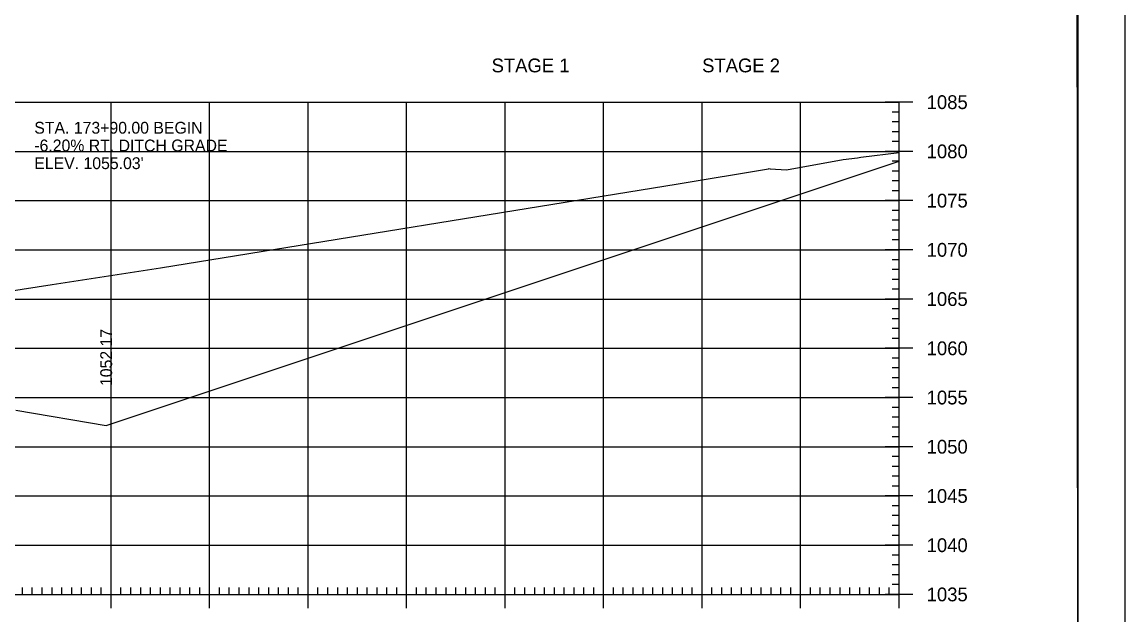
# Model space of a CAD drawing. Extents: x 1322838 to 1324533, y 339903 to 351025.
# Drawn here: x 1323754.7 to 1323866.6, y 347491.4 to 347551.6 of the extents above; entities that cross this region are included whole.
import ezdxf

# ---------------------------------------------------------------- set-up
doc = ezdxf.new("R2010")
doc.units = 0
for name, color, linetype in [('R_Axis', 7, 'Continuous'), ('R_Axis Annot', 7, 'Continuous'), ('R_Border', 7, 'Continuous'), ('R_Drive', 7, 'Continuous'), ('R_Exist Surface', 7, 'Continuous'), ('R_Fin Surface', 7, 'Continuous'), ('R_Fin Surface Annot', 7, 'Continuous'), ('R_Grid', 7, 'Continuous'), ('R_No Plot', 7, 'Continuous')]:
    doc.layers.add(name, color=color, linetype=linetype)

msp = doc.modelspace()

# ---------------------------------------------------------------- linework, layer by layer
at = {"layer": 'R_Axis'}
for p, q in [((1323845.12, 347543.51), (1323842.32, 347543.51)), ((1323843.72, 347493.51), (1323843.72, 347543.51)), ((1323843.72, 347542.51), (1323843.02, 347542.51)), ((1323843.72, 347541.51), (1323843.02, 347541.51)), ((1323843.72, 347540.51), (1323843.02, 347540.51)), ((1323843.72, 347539.51), (1323843.02, 347539.51)), ((1323845.12, 347538.51), (1323842.32, 347538.51)), ((1323843.72, 347537.51), (1323843.02, 347537.51)), ((1323843.72, 347536.51), (1323843.02, 347536.51)), ((1323843.72, 347535.51), (1323843.02, 347535.51)), ((1323843.72, 347534.51), (1323843.02, 347534.51)), ((1323845.12, 347533.51), (1323842.32, 347533.51)), ((1323843.72, 347532.51), (1323843.02, 347532.51)), ((1323843.72, 347531.51), (1323843.02, 347531.51)), ((1323843.72, 347530.51), (1323843.02, 347530.51)), ((1323843.72, 347529.51), (1323843.02, 347529.51)), ((1323845.12, 347528.51), (1323842.32, 347528.51)), ((1323843.72, 347527.51), (1323843.02, 347527.51)), ((1323843.72, 347526.51), (1323843.02, 347526.51)), ((1323843.72, 347525.51), (1323843.02, 347525.51)), ((1323843.72, 347524.51), (1323843.02, 347524.51)), ((1323845.12, 347523.51), (1323842.32, 347523.51)), ((1323843.72, 347522.51), (1323843.02, 347522.51)), ((1323843.72, 347521.51), (1323843.02, 347521.51)), ((1323843.72, 347520.51), (1323843.02, 347520.51)), ((1323843.72, 347519.51), (1323843.02, 347519.51)), ((1323845.12, 347518.51), (1323842.32, 347518.51)), ((1323843.72, 347517.51), (1323843.02, 347517.51)), ((1323843.72, 347516.51), (1323843.02, 347516.51)), ((1323843.72, 347515.51), (1323843.02, 347515.51)), ((1323843.72, 347514.51), (1323843.02, 347514.51)), ((1323845.12, 347513.51), (1323842.32, 347513.51)), ((1323843.72, 347512.51), (1323843.02, 347512.51)), ((1323843.72, 347511.51), (1323843.02, 347511.51)), ((1323843.72, 347510.51), (1323843.02, 347510.51)), ((1323843.72, 347509.51), (1323843.02, 347509.51)), ((1323845.12, 347508.51), (1323842.32, 347508.51)), ((1323843.72, 347507.51), (1323843.02, 347507.51)), ((1323843.72, 347506.51), (1323843.02, 347506.51)), ((1323843.72, 347505.51), (1323843.02, 347505.51)), ((1323843.72, 347504.51), (1323843.02, 347504.51)), ((1323845.12, 347503.51), (1323842.32, 347503.51)), ((1323843.72, 347502.51), (1323843.02, 347502.51)), ((1323843.72, 347501.51), (1323843.02, 347501.51)), ((1323843.72, 347500.51), (1323843.02, 347500.51)), ((1323843.72, 347499.51), (1323843.02, 347499.51)), ((1323845.12, 347498.51), (1323842.32, 347498.51)), ((1323843.72, 347497.51), (1323843.02, 347497.51)), ((1323843.72, 347496.51), (1323843.02, 347496.51)), ((1323763.72, 347492.11), (1323763.72, 347494.91)), ((1323773.72, 347492.11), (1323773.72, 347494.91)), ((1323783.72, 347492.11), (1323783.72, 347494.91)), ((1323793.72, 347492.11), (1323793.72, 347494.91)), ((1323803.72, 347492.11), (1323803.72, 347494.91)), ((1323813.72, 347492.11), (1323813.72, 347494.91)), ((1323823.72, 347492.11), (1323823.72, 347494.91)), ((1323833.72, 347492.11), (1323833.72, 347494.91)), ((1323843.72, 347495.51), (1323843.02, 347495.51)), ((1323843.72, 347492.11), (1323843.72, 347494.91)), ((1323754.72, 347493.51), (1323754.72, 347494.21)), ((1323755.72, 347493.51), (1323755.72, 347494.21)), ((1323756.72, 347493.51), (1323756.72, 347494.21)), ((1323757.72, 347493.51), (1323757.72, 347494.21)), ((1323758.72, 347493.51), (1323758.72, 347494.21)), ((1323759.72, 347493.51), (1323759.72, 347494.21)), ((1323760.72, 347493.51), (1323760.72, 347494.21)), ((1323761.72, 347493.51), (1323761.72, 347494.21)), ((1323762.72, 347493.51), (1323762.72, 347494.21)), ((1323764.72, 347493.51), (1323764.72, 347494.21)), ((1323765.72, 347493.51), (1323765.72, 347494.21)), ((1323766.72, 347493.51), (1323766.72, 347494.21)), ((1323767.72, 347493.51), (1323767.72, 347494.21)), ((1323768.72, 347493.51), (1323768.72, 347494.21)), ((1323769.72, 347493.51), (1323769.72, 347494.21)), ((1323770.72, 347493.51), (1323770.72, 347494.21)), ((1323771.72, 347493.51), (1323771.72, 347494.21)), ((1323772.72, 347493.51), (1323772.72, 347494.21)), ((1323774.72, 347493.51), (1323774.72, 347494.21)), ((1323775.72, 347493.51), (1323775.72, 347494.21)), ((1323776.72, 347493.51), (1323776.72, 347494.21)), ((1323777.72, 347493.51), (1323777.72, 347494.21)), ((1323778.72, 347493.51), (1323778.72, 347494.21)), ((1323779.72, 347493.51), (1323779.72, 347494.21)), ((1323780.72, 347493.51), (1323780.72, 347494.21)), ((1323781.72, 347493.51), (1323781.72, 347494.21)), ((1323782.72, 347493.51), (1323782.72, 347494.21)), ((1323784.72, 347493.51), (1323784.72, 347494.21)), ((1323785.72, 347493.51), (1323785.72, 347494.21)), ((1323786.72, 347493.51), (1323786.72, 347494.21)), ((1323787.72, 347493.51), (1323787.72, 347494.21)), ((1323788.72, 347493.51), (1323788.72, 347494.21)), ((1323789.72, 347493.51), (1323789.72, 347494.21)), ((1323790.72, 347493.51), (1323790.72, 347494.21)), ((1323791.72, 347493.51), (1323791.72, 347494.21)), ((1323792.72, 347493.51), (1323792.72, 347494.21)), ((1323794.72, 347493.51), (1323794.72, 347494.21)), ((1323795.72, 347493.51), (1323795.72, 347494.21)), ((1323796.72, 347493.51), (1323796.72, 347494.21)), ((1323797.72, 347493.51), (1323797.72, 347494.21)), ((1323798.72, 347493.51), (1323798.72, 347494.21)), ((1323799.72, 347493.51), (1323799.72, 347494.21)), ((1323800.72, 347493.51), (1323800.72, 347494.21)), ((1323801.72, 347493.51), (1323801.72, 347494.21)), ((1323802.72, 347493.51), (1323802.72, 347494.21)), ((1323804.72, 347493.51), (1323804.72, 347494.21)), ((1323805.72, 347493.51), (1323805.72, 347494.21)), ((1323806.72, 347493.51), (1323806.72, 347494.21)), ((1323807.72, 347493.51), (1323807.72, 347494.21)), ((1323808.72, 347493.51), (1323808.72, 347494.21)), ((1323809.72, 347493.51), (1323809.72, 347494.21)), ((1323810.72, 347493.51), (1323810.72, 347494.21)), ((1323811.72, 347493.51), (1323811.72, 347494.21)), ((1323812.72, 347493.51), (1323812.72, 347494.21)), ((1323814.72, 347493.51), (1323814.72, 347494.21)), ((1323815.72, 347493.51), (1323815.72, 347494.21)), ((1323816.72, 347493.51), (1323816.72, 347494.21)), ((1323817.72, 347493.51), (1323817.72, 347494.21)), ((1323818.72, 347493.51), (1323818.72, 347494.21)), ((1323819.72, 347493.51), (1323819.72, 347494.21)), ((1323820.72, 347493.51), (1323820.72, 347494.21)), ((1323821.72, 347493.51), (1323821.72, 347494.21)), ((1323822.72, 347493.51), (1323822.72, 347494.21)), ((1323824.72, 347493.51), (1323824.72, 347494.21)), ((1323825.72, 347493.51), (1323825.72, 347494.21)), ((1323826.72, 347493.51), (1323826.72, 347494.21)), ((1323827.72, 347493.51), (1323827.72, 347494.21)), ((1323828.72, 347493.51), (1323828.72, 347494.21)), ((1323829.72, 347493.51), (1323829.72, 347494.21)), ((1323830.72, 347493.51), (1323830.72, 347494.21)), ((1323831.72, 347493.51), (1323831.72, 347494.21)), ((1323832.72, 347493.51), (1323832.72, 347494.21)), ((1323834.72, 347493.51), (1323834.72, 347494.21)), ((1323835.72, 347493.51), (1323835.72, 347494.21)), ((1323836.72, 347493.51), (1323836.72, 347494.21)), ((1323837.72, 347493.51), (1323837.72, 347494.21)), ((1323838.72, 347493.51), (1323838.72, 347494.21)), ((1323839.72, 347493.51), (1323839.72, 347494.21)), ((1323840.72, 347493.51), (1323840.72, 347494.21)), ((1323841.72, 347493.51), (1323841.72, 347494.21)), ((1323842.72, 347493.51), (1323842.72, 347494.21)), ((1323843.72, 347494.51), (1323843.02, 347494.51)), ((1323563.72, 347493.51), (1323843.72, 347493.51)), ((1323845.12, 347493.51), (1323842.32, 347493.51))]:
    msp.add_line(p, q, dxfattribs=at)
at = {"layer": 'R_Border'}
msp.add_line((1323861.9, 347402.51), (1323861.9, 347607.97), dxfattribs=at)
at = {"layer": 'R_Exist Surface'}
msp.add_lwpolyline([(1323709.17, 347517.45), (1323757.72, 347525), (1323768.74, 347526.69), (1323821.29, 347535.2), (1323830.47, 347536.74), (1323830.52, 347536.76), (1323830.63, 347536.73), (1323832.3, 347536.64), (1323838.05, 347537.68), (1323839.49, 347537.86), (1323839.82, 347537.91), (1323843.72, 347538.39)], dxfattribs=at)
at = {"layer": 'R_Fin Surface'}
msp.add_lwpolyline([(1323754.04, 347512.21), (1323763.21, 347510.68), (1323763.22, 347510.68), (1323763.22, 347510.68), (1323763.22, 347510.68), (1323843.72, 347537.52)], dxfattribs=at)
at = {"layer": 'R_Grid'}
for p, q in [((1323563.72, 347543.51), (1323843.72, 347543.51)), ((1323763.72, 347493.51), (1323763.72, 347543.51)), ((1323773.72, 347493.51), (1323773.72, 347543.51)), ((1323783.72, 347493.51), (1323783.72, 347543.51)), ((1323793.72, 347493.51), (1323793.72, 347543.51)), ((1323803.72, 347493.51), (1323803.72, 347543.51)), ((1323813.72, 347493.51), (1323813.72, 347543.51)), ((1323823.72, 347493.51), (1323823.72, 347543.51)), ((1323833.72, 347493.51), (1323833.72, 347543.51)), ((1323843.72, 347493.51), (1323843.72, 347543.51)), ((1323563.72, 347538.51), (1323843.72, 347538.51)), ((1323563.72, 347533.51), (1323843.72, 347533.51)), ((1323563.72, 347528.51), (1323843.72, 347528.51)), ((1323563.72, 347523.51), (1323843.72, 347523.51)), ((1323563.72, 347518.51), (1323843.72, 347518.51)), ((1323563.72, 347513.51), (1323843.72, 347513.51)), ((1323563.72, 347508.51), (1323843.72, 347508.51)), ((1323563.72, 347503.51), (1323843.72, 347503.51)), ((1323563.72, 347498.51), (1323843.72, 347498.51)), ((1323563.72, 347493.51), (1323843.72, 347493.51))]:
    msp.add_line(p, q, dxfattribs=at)
at = {"layer": 'R_No Plot'}
for points in [[(1323533.31, 347611.87), (1323866.65, 347611.87), (1323866.65, 347398.53), (1323533.31, 347398.53)], [(1323779.64, 347607.97), (1323799.26, 347607.97), (1323799.26, 347598.09), (1323815.37, 347598.09), (1323838.57, 347598.09), (1323838.57, 347565.42), (1323861.77, 347565.42), (1323861.9, 347402.51), (1323545.72, 347402.51), (1323545.72, 347607.97)]]:
    msp.add_lwpolyline(points, close=True, dxfattribs=at)

# ---------------------------------------------------------------- texts
at = {"layer": 'R_Axis Annot'}
for s, p in [('STAGE 1', (1323802.35, 347546.54)), ('STAGE 2', (1323823.72, 347546.54)), ('1085', (1323846.52, 347542.81)), ('1080', (1323846.52, 347537.81)), ('1075', (1323846.52, 347532.81)), ('1070', (1323846.52, 347527.81)), ('1065', (1323846.52, 347522.81)), ('1060', (1323846.52, 347517.81)), ('1055', (1323846.52, 347512.81)), ('1050', (1323846.52, 347507.81)), ('1045', (1323846.52, 347502.81)), ('1040', (1323846.52, 347497.81)), ('1035', (1323846.52, 347492.81))]:
    msp.add_text(s, height=1.4, dxfattribs=at).set_placement(p)
at = {"layer": 'R_Drive'}
for s, p in [('STA. 173+90.00 BEGIN', (1323755.92, 347540.31)), ('-6.20% RT. DITCH GRADE', (1323755.92, 347538.51)), ("ELEV. 1055.03'", (1323755.92, 347536.71))]:
    msp.add_text(s, height=1.2, dxfattribs=at).set_placement(p)
at = {"layer": 'R_Fin Surface Annot'}
msp.add_text('1052.17', height=1.2, rotation=90, dxfattribs=at).set_placement((1323763.82, 347514.68))

doc.saveas('drawing.dxf')
